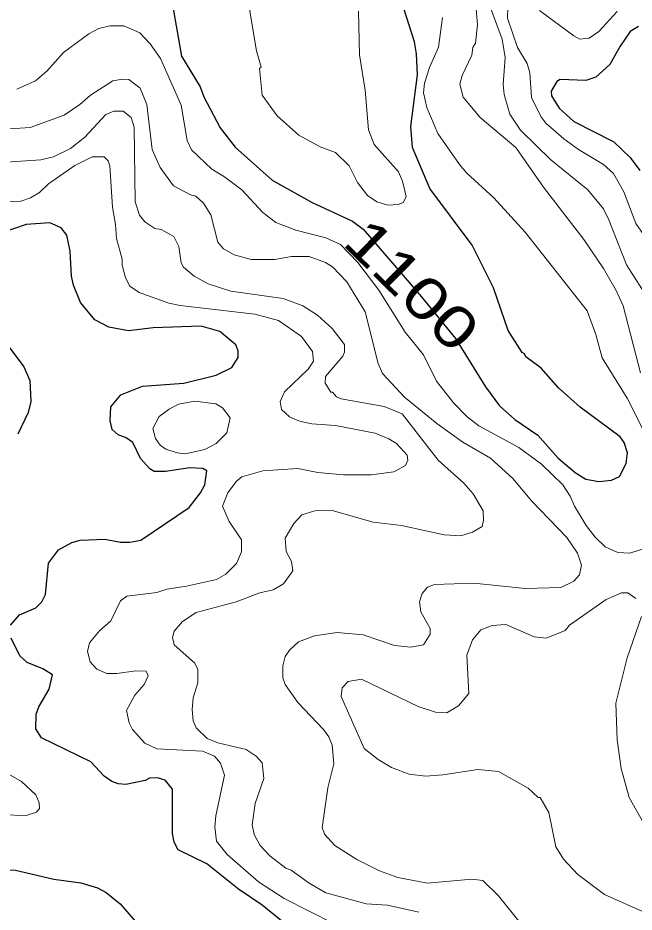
# Model space of a CAD drawing. Extents: x 447.8 to 473.9, y 7733.1 to 7760.8.
# Drawn here: x 466.08 to 467.28, y 7747.84 to 7749.58 of the extents above; entities that cross this region are included whole.
import ezdxf
from ezdxf.enums import TextEntityAlignment as Align

# ---------------------------------------------------------------- set-up
doc = ezdxf.new("R2010")
doc.units = 0
doc.header["$LTSCALE"] = 0.032
doc.layers.add('1', color=7, linetype='Continuous', lineweight=25)
doc.layers.add('2', color=7, linetype='Continuous', lineweight=13)
doc.layers.add('61', color=7, linetype='Continuous')

msp = doc.modelspace()

# ---------------------------------------------------------------- linework, layer by layer
at = {"layer": '1'}
for points in [[(466.3818, 7749.6016), (466.3985, 7749.5053), (466.4346, 7749.4456), (466.442, 7749.426), (466.474, 7749.3656), (466.5033, 7749.328), (466.5754, 7749.2639), (466.6533, 7749.2204), (466.7317, 7749.1844), (466.752, 7749.169), (466.838, 7749.0695), (466.8655, 7749.0377), (466.9323, 7748.9557), (466.9903, 7748.8617), (467.0179, 7748.8253), (467.0474, 7748.7981), (467.0922, 7748.768), (467.1318, 7748.7235), (467.1653, 7748.6953), (467.1856, 7748.6824), (467.211, 7748.6777), (467.2357, 7748.6802), (467.2516, 7748.6876), (467.2641, 7748.7126), (467.2673, 7748.7338), (467.2602, 7748.7538), (467.253, 7748.765), (467.1746, 7748.8224), (467.1326, 7748.8599), (467.0991, 7748.8981), (467.0688, 7748.9206), (467.0667, 7748.9262), (467.0621, 7748.9289), (467.0348, 7748.9714), (467.006, 7749.0548), (466.9646, 7749.1375), (466.8821, 7749.2481), (466.8485, 7749.3278), (466.8452, 7749.3685), (466.8578, 7749.4693), (466.8564, 7749.5098), (466.852, 7749.5329), (466.826, 7749.6147)], [(467.2884, 7749.5633), (467.2725, 7749.5532), (467.2527, 7749.5248), (467.2329, 7749.489), (467.2056, 7749.4645), (467.1857, 7749.4577), (467.1359, 7749.4601), (467.1295, 7749.4558), (467.1183, 7749.437), (467.1192, 7749.428), (467.1342, 7749.4042), (467.1627, 7749.3781), (467.2405, 7749.3387), (467.272, 7749.308), (467.2912, 7749.283)], [(466.0659, 7748.3984), (466.0828, 7748.4186), (466.1152, 7748.4323), (466.1264, 7748.4435), (466.1335, 7748.4579), (466.1397, 7748.5192), (466.1589, 7748.5446), (466.185, 7748.5589), (466.2014, 7748.5638), (466.2494, 7748.5654), (466.2801, 7748.56), (466.2978, 7748.5599), (466.3191, 7748.5639), (466.4135, 7748.6269), (466.4356, 7748.6555), (466.4442, 7748.6713), (466.448, 7748.6984), (466.4403, 7748.7034), (466.4146, 7748.7041), (466.3672, 7748.697), (466.3451, 7748.697), (466.3367, 7748.7023), (466.3189, 7748.7225), (466.3037, 7748.7538), (466.2911, 7748.7626), (466.2755, 7748.7689), (466.2637, 7748.7788), (466.2599, 7748.796), (466.261, 7748.8232), (466.2806, 7748.8464), (466.3225, 7748.8634), (466.4033, 7748.8693), (466.4661, 7748.8849), (466.4965, 7748.8993), (466.5091, 7748.9193), (466.5091, 7748.9323), (466.5041, 7748.944), (466.4735, 7748.9697), (466.4367, 7748.9799), (466.3432, 7748.9766), (466.2954, 7748.9712), (466.2573, 7748.978), (466.2296, 7748.992), (466.2018, 7749.0261), (466.1881, 7749.0599), (466.1845, 7749.0772), (466.182, 7749.1257), (466.1755, 7749.1573), (466.1642, 7749.1713), (466.142, 7749.181), (466.0961, 7749.1775), (466.0471, 7749.1608)], [(466.0589, 7748.9444), (466.0917, 7748.901), (466.1034, 7748.8743), (466.1051, 7748.8333), (466.0999, 7748.812), (466.0799, 7748.7697)], [(466.1475, 7748.3014), (466.1283, 7748.3134), (466.0978, 7748.3254), (466.0835, 7748.3388), (466.0668, 7748.3728)], [(466.1262, 7748.1793), (466.1151, 7748.1966), (466.1158, 7748.2248), (466.121, 7748.2397), (466.1412, 7748.2738), (466.1475, 7748.3014)], [(466.638, 7747.7867), (466.5559, 7747.8534), (466.5094, 7747.8847), (466.4479, 7747.934), (466.3922, 7747.9612), (466.3845, 7747.9762), (466.381, 7747.9928), (466.3809, 7748.0794), (466.3669, 7748.0966), (466.3517, 7748.1013), (466.3364, 7748.1005), (466.328, 7748.0958), (466.2903, 7748.0886), (466.2751, 7748.0894), (466.2627, 7748.0941), (466.2481, 7748.1043), (466.2222, 7748.1326), (466.1262, 7748.1793)], [(465.9674, 7747.8229), (465.9602, 7747.8538), (465.9609, 7747.883), (465.9652, 7747.8957), (465.9749, 7747.9106), (465.9837, 7747.9149), (466.0263, 7747.9242), (466.0751, 7747.9218), (466.1497, 7747.9043), (466.2026, 7747.897), (466.235, 7747.8873), (466.2517, 7747.8781), (466.2794, 7747.8558), (466.334, 7747.7923)]]:
    msp.add_lwpolyline(points, dxfattribs=at)
at = {"layer": '2'}
for points in [[(467.3246, 7749.0057), (467.2649, 7749.0995), (467.2308, 7749.1869), (467.22, 7749.2081), (467.1895, 7749.2454), (467.1175, 7749.3037), (467.0584, 7749.3612), (467.0376, 7749.3925), (467.027, 7749.4308), (467.0246, 7749.4501), (467.0286, 7749.5025), (467.0229, 7749.5386), (466.9813, 7749.6505)], [(466.5301, 7749.6008), (466.5445, 7749.5158), (466.5539, 7749.484), (466.5505, 7749.481), (466.5557, 7749.4294), (466.5847, 7749.3893), (466.6273, 7749.3515), (466.6688, 7749.3288), (466.6983, 7749.3181), (466.7253, 7749.292), (466.741, 7749.2594), (466.7606, 7749.2345), (466.7787, 7749.2218), (466.8006, 7749.2156), (466.8214, 7749.2166), (466.8306, 7749.2212), (466.8361, 7749.2324), (466.8286, 7749.2623), (466.8209, 7749.2804), (466.7735, 7749.3336), (466.7625, 7749.3619), (466.756, 7749.4392), (466.7449, 7749.5078), (466.7432, 7749.5931)], [(466.9724, 7749.5976), (466.9748, 7749.566), (466.971, 7749.5304), (466.966, 7749.5222), (466.9641, 7749.5074), (466.9448, 7749.468), (466.9405, 7749.4508), (466.947, 7749.4256), (466.9799, 7749.3861), (467.0497, 7749.3273), (467.1037, 7749.2503), (467.1821, 7749.1484), (467.2205, 7749.092), (467.2452, 7749.0493), (467.2585, 7749.0194), (467.2925, 7748.889)], [(467.0342, 7749.5998), (467.0335, 7749.579), (467.053, 7749.522), (467.0714, 7749.4911), (467.0766, 7749.4728), (467.0799, 7749.4251), (467.098, 7749.3877), (467.1081, 7749.375), (467.1427, 7749.3444), (467.1713, 7749.3239), (467.22, 7749.2948), (467.2397, 7749.277), (467.2601, 7749.2415), (467.2835, 7749.1795), (467.3383, 7749.1004), (467.3708, 7749.0616), (467.3782, 7749.0477)], [(467.2471, 7749.5919), (467.2113, 7749.5531), (467.1924, 7749.5403), (467.1745, 7749.5386), (467.1622, 7749.5447), (467.0957, 7749.5943)], [(467.5127, 7748.5466), (467.5078, 7748.5673), (467.4868, 7748.5946), (467.408, 7748.6517), (467.3402, 7748.7148), (467.2954, 7748.7824), (467.2666, 7748.8396), (467.2175, 7748.9187), (467.2053, 7748.9635), (467.1885, 7749.0101), (467.0676, 7749.1629), (467.0067, 7749.2294), (466.9543, 7749.2778), (466.9398, 7749.2944), (466.8976, 7749.3551), (466.8763, 7749.4053), (466.8699, 7749.434), (466.872, 7749.4526), (466.8814, 7749.4835), (466.8988, 7749.5228), (466.9067, 7749.5807)], [(466.0779, 7749.4409), (466.114, 7749.4575), (466.1364, 7749.4761), (466.1687, 7749.5123), (466.2183, 7749.5489), (466.2377, 7749.559), (466.259, 7749.5642)], [(466.259, 7749.5642), (466.2863, 7749.5642), (466.3173, 7749.5504), (466.3374, 7749.5292), (466.3576, 7749.5009), (466.3978, 7749.41)], [(467.1738, 7748.496), (467.1776, 7748.5149), (467.1696, 7748.5382), (467.1486, 7748.5691), (467.0809, 7748.6398), (467.0436, 7748.6836), (467.0005, 7748.7233), (466.9466, 7748.754), (466.8955, 7748.7908), (466.8325, 7748.8418), (466.7897, 7748.8881), (466.7815, 7748.9076), (466.756, 7749.0079), (466.7203, 7749.0662), (466.6927, 7749.0953), (466.679, 7749.1041), (466.647, 7749.1153), (466.613, 7749.1153), (466.5801, 7749.1098), (466.5344, 7749.1098), (466.5008, 7749.1187), (466.4805, 7749.1306), (466.4692, 7749.1435), (466.4555, 7749.1968), (466.4412, 7749.2193), (466.4266, 7749.2331), (466.4158, 7749.2358), (466.3832, 7749.2529), (466.3569, 7749.2887), (466.3417, 7749.3238), (466.331, 7749.411), (466.3184, 7749.443), (466.2962, 7749.4598), (466.2835, 7749.4608), (466.2651, 7749.4575), (466.2212, 7749.4297), (466.2008, 7749.4113), (466.1704, 7749.3905), (466.1042, 7749.3664), (466.0644, 7749.3639)], [(466.0369, 7749.2975), (466.1248, 7749.3036), (466.1495, 7749.3097), (466.1824, 7749.3255), (466.2104, 7749.3474), (466.251, 7749.3916), (466.267, 7749.3983), (466.2852, 7749.398), (466.3005, 7749.3857), (466.3063, 7749.367), (466.3086, 7749.2218), (466.3168, 7749.196), (466.327, 7749.1832), (466.3467, 7749.1703), (466.3588, 7749.1681), (466.3839, 7749.1547), (466.3935, 7749.1353), (466.3979, 7749.1035), (466.4023, 7749.0947), (466.4231, 7749.0772), (466.4505, 7749.0622), (466.4944, 7749.0481), (466.5968, 7749.0341), (466.6345, 7749.0198), (466.6633, 7749.0013), (466.6921, 7748.9756), (466.7159, 7748.9443), (466.7159, 7748.9297), (466.7124, 7748.9216), (466.6789, 7748.8823), (466.678, 7748.869), (466.6893, 7748.8513), (466.6929, 7748.8513), (466.7006, 7748.8423), (466.7094, 7748.8385), (466.7934, 7748.8238), (466.8284, 7748.8097), (466.8985, 7748.7196), (466.9483, 7748.6745), (466.9666, 7748.6539), (466.9862, 7748.6208), (466.9869, 7748.6023), (466.9837, 7748.5905), (466.9655, 7748.5789), (466.9423, 7748.5719), (466.9099, 7748.5739), (466.8269, 7748.5919), (466.7717, 7748.5984), (466.6919, 7748.6215), (466.6579, 7748.6207), (466.6326, 7748.6129), (466.6175, 7748.5962), (466.6007, 7748.5676), (466.6022, 7748.5415), (466.6125, 7748.5221), (466.6156, 7748.5038), (466.5973, 7748.479), (466.5768, 7748.4667), (466.5508, 7748.4612), (466.5053, 7748.4434), (466.4272, 7748.4226), (466.4006, 7748.4051), (466.384, 7748.3869), (466.381, 7748.3744), (466.3844, 7748.36), (466.4242, 7748.3241), (466.4306, 7748.3118), (466.4306, 7748.286), (466.4211, 7748.2567), (466.4194, 7748.234)], [(466.3978, 7749.41), (466.4094, 7749.3414), (466.4179, 7749.3232), (466.4576, 7749.2852), (466.4825, 7749.2704), (466.5158, 7749.245), (466.557, 7749.2014), (466.5823, 7749.1815), (466.6213, 7749.1666), (466.6798, 7749.152), (466.7079, 7749.1386), (466.7422, 7749.1036), (466.7829, 7749.0502), (466.8342, 7748.9685), (466.87, 7748.9243), (466.8952, 7748.8732), (466.928, 7748.8306), (466.9546, 7748.8038), (466.9778, 7748.7863), (467.0552, 7748.7438), (467.0997, 7748.7115), (467.141, 7748.671), (467.1556, 7748.6495), (467.1639, 7748.6299), (467.1865, 7748.5919), (467.2043, 7748.5692), (467.2236, 7748.5507), (467.2479, 7748.5399), (467.2713, 7748.5383), (467.328, 7748.5565)], [(466.28, 7748.4459), (466.2922, 7748.4548), (466.3507, 7748.4621), (466.37, 7748.4685), (466.4084, 7748.4741), (466.4669, 7748.4873), (466.4849, 7748.4972), (466.5056, 7748.5183), (466.5155, 7748.5411), (466.5155, 7748.5643), (466.4912, 7748.5997), (466.4787, 7748.6299), (466.489, 7748.6558), (466.5059, 7748.6783), (466.5161, 7748.6871), (466.5569, 7748.6985), (466.625, 7748.7033), (466.6643, 7748.6954), (466.7137, 7748.6906), (466.7679, 7748.6906), (466.8118, 7748.6969), (466.8347, 7748.709), (466.8394, 7748.7191), (466.8378, 7748.729), (466.8172, 7748.752), (466.8025, 7748.761), (466.7758, 7748.7717), (466.6984, 7748.7868), (466.6522, 7748.7899), (466.6283, 7748.7951), (466.6088, 7748.8034), (466.5936, 7748.8179), (466.591, 7748.8337), (466.5993, 7748.852), (466.6452, 7748.8963), (466.6557, 7748.9122), (466.6535, 7748.9307), (466.6321, 7748.9601), (466.5872, 7748.9909), (466.5416, 7749.0031), (466.3957, 7749.0199), (466.3736, 7749.0246), (466.3164, 7749.0458), (466.2979, 7749.058), (466.2896, 7749.074), (466.2833, 7749.0987), (466.2831, 7749.1105), (466.2719, 7749.1504), (466.2702, 7749.1778), (466.2639, 7749.2116), (466.259, 7749.2917), (466.2556, 7749.3015), (466.2478, 7749.3092), (466.2244, 7749.3093), (466.1907, 7749.2928), (466.1394, 7749.2567), (466.1222, 7749.2401), (466.1045, 7749.2297), (466.0856, 7749.2235), (466.0481, 7749.222)], [(466.891, 7748.4773), (466.968, 7748.4797), (467.0679, 7748.4693), (467.1371, 7748.4715), (467.1625, 7748.4836), (467.1738, 7748.496)], [(467.0577, 7747.819), (467.0155, 7747.8716), (466.9853, 7747.9017), (466.9638, 7747.9041), (466.8776, 7747.8962), (466.8198, 7747.9074), (466.784, 7747.9205), (466.7397, 7747.9424), (466.6973, 7747.9698), (466.6771, 7747.9915), (466.6727, 7748.0047), (466.6837, 7748.0818), (466.6952, 7748.1285), (466.6921, 7748.1647), (466.6854, 7748.1807), (466.675, 7748.1952), (466.6253, 7748.2479), (466.6004, 7748.2829), (466.5958, 7748.2961), (466.5958, 7748.3189), (466.6006, 7748.3375), (466.609, 7748.3495), (466.6263, 7748.3658), (466.6573, 7748.3773), (466.7015, 7748.3843), (466.7525, 7748.3796), (466.8134, 7748.3587), (466.8454, 7748.3555), (466.8699, 7748.3601), (466.8825, 7748.3808), (466.8827, 7748.392), (466.8643, 7748.4244), (466.8619, 7748.4439), (466.8673, 7748.4602), (466.8775, 7748.4725), (466.891, 7748.4773)], [(467.3008, 7747.8394), (467.2225, 7747.8745), (467.1702, 7747.9131), (467.1424, 7747.9429), (467.1273, 7747.9673), (467.1139, 7748.0337), (467.0967, 7748.0627), (467.0928, 7748.063), (467.0734, 7748.0813), (467.0159, 7748.1133), (466.9756, 7748.1173), (466.9072, 7748.1068), (466.8735, 7748.1046), (466.8417, 7748.1084), (466.8076, 7748.1213), (466.7815, 7748.1368), (466.7545, 7748.1583), (466.7096, 7748.2593), (466.7114, 7748.2763), (466.7229, 7748.2884), (466.7488, 7748.2929), (466.8595, 7748.24), (466.893, 7748.2287), (466.915, 7748.2274), (466.9379, 7748.2413), (466.958, 7748.2655), (466.9539, 7748.3401), (466.9655, 7748.3695), (466.9812, 7748.3889), (467.0038, 7748.3978), (467.0299, 7748.3995), (467.0852, 7748.3759), (467.1089, 7748.3732), (467.1456, 7748.3876), (467.1542, 7748.3983), (467.2255, 7748.448), (467.2551, 7748.4612), (467.2676, 7748.461), (467.2834, 7748.4499)], [(466.2208, 7748.3272), (466.2157, 7748.3469), (466.2195, 7748.3638), (466.2389, 7748.3874), (466.2608, 7748.407), (466.28, 7748.4459)], [(467.2941, 7748.4149), (467.2663, 7748.335), (467.2443, 7748.2468), (467.2467, 7748.1752), (467.2547, 7748.1195), (467.2704, 7748.0627), (467.3044, 7748.002)], [(466.6961, 7747.8171), (466.5987, 7747.8666), (466.5484, 7747.899), (466.4875, 7747.9522), (466.4666, 7747.9782), (466.4635, 7748.0056), (466.4657, 7748.0273), (466.4826, 7748.1062), (466.4744, 7748.1297), (466.4631, 7748.1431), (466.4392, 7748.1534), (466.3508, 7748.1575), (466.3274, 7748.1684), (466.303, 7748.1954), (466.2969, 7748.2084), (466.2912, 7748.2325), (466.3078, 7748.2622), (466.3258, 7748.2828), (466.3335, 7748.2994), (466.3298, 7748.3085), (466.3097, 7748.3097), (466.2726, 7748.3042), (466.2533, 7748.3042), (466.2337, 7748.3128), (466.2208, 7748.3272)], [(466.4194, 7748.234), (466.4216, 7748.2123), (466.4274, 7748.1986), (466.4483, 7748.1776), (466.4694, 7748.1695), (466.5246, 7748.1561)], [(466.5246, 7748.1561), (466.5442, 7748.1432), (466.5558, 7748.1304), (466.5587, 7748.0998), (466.5421, 7748.0511), (466.5364, 7748.0099), (466.5398, 7747.9912), (466.5517, 7747.9699), (466.5707, 7747.9498), (466.6016, 7747.9255), (466.6119, 7747.9216), (466.647, 7747.8966), (466.6798, 7747.8775), (466.7579, 7747.8561), (466.7996, 7747.8536), (466.8607, 7747.8396)], [(466.0503, 7748.0293), (466.0959, 7748.0277), (466.1161, 7748.0347), (466.1218, 7748.0418), (466.1212, 7748.0524), (466.1148, 7748.0683), (466.087, 7748.0939), (466.052, 7748.1143)]]:
    msp.add_lwpolyline(points, dxfattribs=at)
msp.add_lwpolyline([(466.4653, 7748.8289), (466.4787, 7748.8211), (466.4932, 7748.8016), (466.4866, 7748.7724), (466.4658, 7748.7515), (466.4443, 7748.74), (466.4058, 7748.7315), (466.3904, 7748.7334), (466.3683, 7748.7409), (466.3568, 7748.7485), (466.348, 7748.7613), (466.3425, 7748.7808), (466.3553, 7748.8043), (466.3746, 7748.8188), (466.393, 7748.8283), (466.4246, 7748.8339)], close=True, dxfattribs=at)

# ---------------------------------------------------------------- texts
at = {"layer": '61', "width": 1.3}
msp.add_text('1100', height=0.08, rotation=315.354, dxfattribs=at).set_placement((466.8194, 7749.0318), align=Align.CENTER)

doc.saveas('drawing.dxf')
